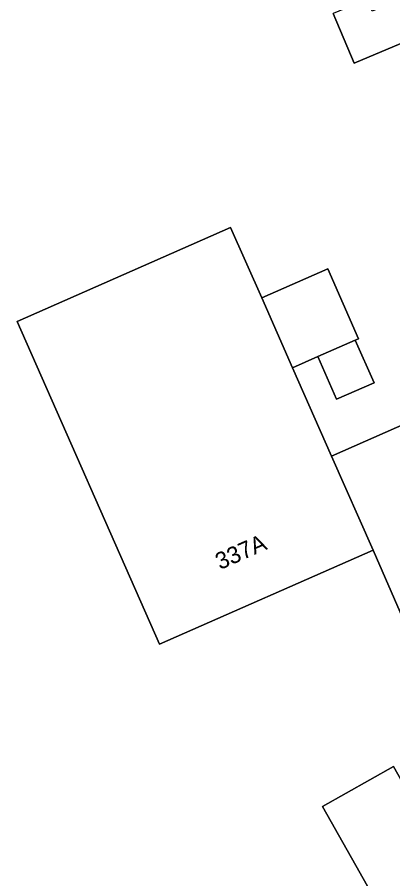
# Model space of a CAD drawing. Extents: x 163008 to 163854, y 382777 to 383982.
# Drawn here: x 163408.7 to 163431, y 383691.9 to 383743.1 of the extents above; entities that cross this region are included whole.
import ezdxf

# ---------------------------------------------------------------- set-up
doc = ezdxf.new("R2010")
doc.units = 0
for name, color, linetype in [('IMGEO_Erf', 7, 'Continuous'), ('IMGEO_Pand', 7, 'Continuous'), ('IMGEO_Pand_nummerreeks', 7, 'Continuous')]:
    doc.layers.add(name, color=color, linetype=linetype)

msp = doc.modelspace()

# ---------------------------------------------------------------- linework, layer by layer
at = {"layer": 'IMGEO_Erf'}
for points in [[(163431.669, 383707.284), (163429.86, 383711.419), (163417.185, 383705.829), (163408.734, 383725.017), (163421.403, 383730.597), (163423.249, 383726.41), (163427.163, 383728.136), (163428.991, 383723.99), (163428.798, 383723.904), (163429.916, 383721.368), (163427.691, 383720.387), (163426.573, 383722.923), (163425.078, 383722.264), (163427.393, 383717.013), (163437.116, 383721.301), (163441.88, 383712.227), (163441.992, 383712.04), (163446.407, 383704.605), (163446.777, 383704.826), (163447.787, 383705.429), (163454.082, 383708.07), (163458.694, 383709.998), (163461.602, 383711.293), (163445.277, 383750)], [(163444.826, 383743.12), (163440.22, 383741.175), (163437.306, 383739.944), (163432.939, 383738.11), (163431.498, 383741.528), (163428.734, 383740.363), (163427.491, 383743.311)], [(163431.242, 383688.406), (163426.855, 383696.182), (163431.078, 383698.565), (163436.007, 383689.829)]]:
    msp.add_lwpolyline(points, dxfattribs=at)
at = {"layer": 'IMGEO_Pand'}
for points in [[(163442.443, 383748.782), (163429.8, 383743.463), (163429.505, 383744.16), (163427.491, 383743.311), (163428.734, 383740.363), (163431.498, 383741.528), (163432.939, 383738.11), (163437.306, 383739.944), (163440.22, 383741.175), (163444.826, 383743.12)], [(163425.078, 383722.264), (163423.249, 383726.41), (163421.403, 383730.597), (163408.734, 383725.017), (163417.185, 383705.829), (163429.86, 383711.419), (163427.393, 383717.013)], [(163423.249, 383726.41), (163425.078, 383722.264), (163426.573, 383722.923), (163428.798, 383723.904), (163428.991, 383723.99), (163427.163, 383728.136)], [(163428.798, 383723.904), (163426.573, 383722.923), (163427.691, 383720.387), (163429.916, 383721.368)], [(163450.553, 383696.706), (163453.766, 383698.623), (163452.663, 383700.471), (163451.884, 383700.006), (163450.974, 383701.53), (163449.207, 383700.475), (163446.777, 383704.826), (163446.407, 383704.605), (163441.992, 383712.04), (163441.88, 383712.227), (163437.116, 383721.301), (163427.393, 383717.013), (163429.86, 383711.419), (163431.669, 383707.284), (163438.999, 383689.749), (163441.156, 383686.136), (163443.635, 383681.983), (163443.718, 383681.843), (163455.298, 383688.755), (163451.26, 383695.521)], [(163437.98, 383678.458), (163441.65, 383680.738), (163436.007, 383689.829), (163431.078, 383698.565), (163426.855, 383696.182), (163431.242, 383688.406), (163431.015, 383688.265), (163433.116, 383684.894), (163432.894, 383684.756), (163434.113, 383682.788), (163434.961, 383683.314)]]:
    msp.add_lwpolyline(points, close=True, dxfattribs=at)

# ---------------------------------------------------------------- texts
at = {"layer": 'IMGEO_Pand_nummerreeks'}
msp.add_text('337A', height=1, rotation=23.7777, dxfattribs=at).set_placement((163420.773, 383710.238))

doc.saveas('drawing.dxf')
